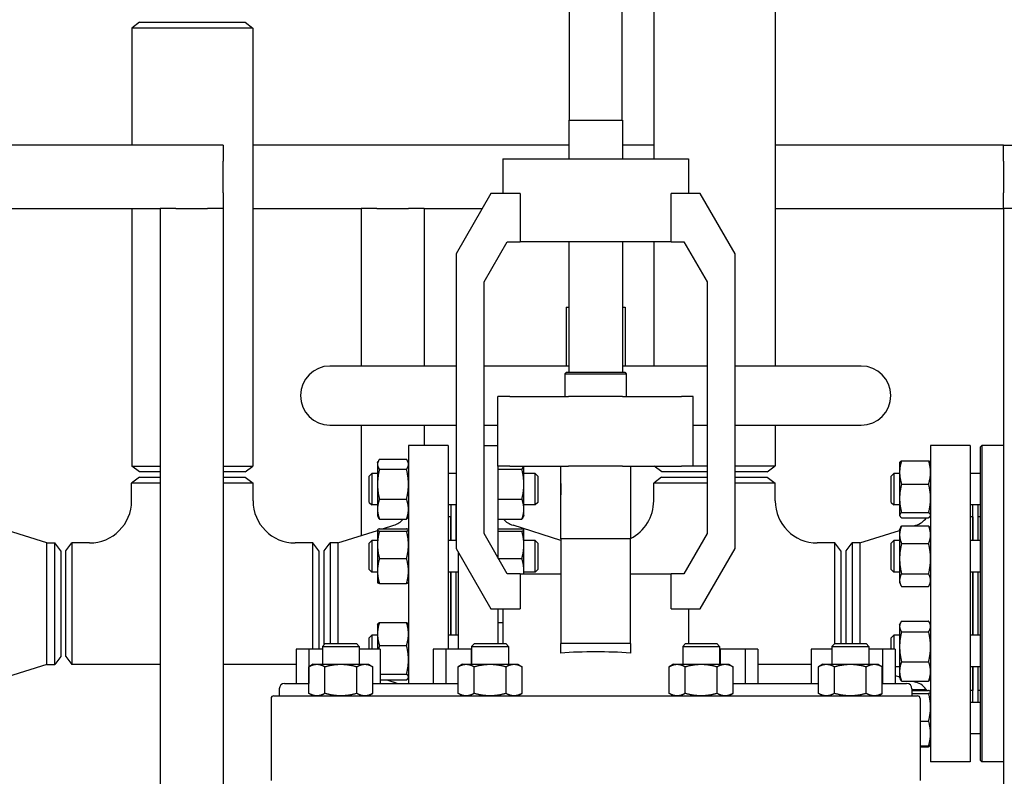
# Model space of a CAD drawing. Header units: inches. Extents: x 24 to 1128, y -58 to 748.
# Tile 480 of 656: x 597 to 620, y 356 to 374. Entities that reach past the tile are written whole.
import ezdxf

# ---------------------------------------------------------------- set-up
doc = ezdxf.new("R2010")
doc.units = ezdxf.units.IN
doc.header["$LTSCALE"] = 32
doc.header["$MEASUREMENT"] = 0
doc.layers.add('Visible (ANSI)', color=7, linetype='Continuous', lineweight=30)

msp = doc.modelspace()

# ---------------------------------------------------------------- linework, layer by layer
at = {"layer": 'Visible (ANSI)'}
for p, q in [((610.15563, 378.33987), (610.15563, 371.95687)), ((611.40563, 378.33987), (611.40563, 371.95687)), ((612.16063, 378.3298), (612.16063, 371.04017)), ((615.03563, 378.3298), (615.03563, 366.12117)), ((599.96363, 374.27617), (599.78063, 374.13575)), ((599.96363, 374.27617), (602.47263, 374.27617)), ((602.47263, 374.27617), (602.65563, 374.13575)), ((602.65563, 374.13575), (599.78063, 374.13575)), ((599.78063, 374.13575), (599.78063, 371.35867)), ((602.65563, 374.13575), (602.65563, 363.74909)), ((610.14463, 371.95687), (611.41663, 371.95687)), ((610.14463, 371.95687), (610.14463, 371.04017)), ((611.41663, 371.95687), (611.41663, 371.04017)), ((601.95163, 371.35867), (571.71813, 371.35867)), ((601.95163, 371.35867), (601.95163, 370.98367)), ((610.14463, 371.35867), (602.65563, 371.35867)), ((612.16063, 371.35867), (611.41663, 371.35867)), ((620.45163, 371.35867), (615.03563, 371.35867)), ((620.45163, 371.35867), (725.65563, 371.35867)), ((620.45163, 370.98367), (620.45163, 371.35867)), ((608.58178, 371.04017), (612.97949, 371.04017)), ((608.58178, 371.04017), (608.58178, 370.21317)), ((612.97949, 371.04017), (612.97949, 370.21317)), ((601.95163, 370.23367), (601.95163, 370.98367)), ((620.45163, 370.98367), (620.45163, 370.23367)), ((601.95163, 370.23367), (601.95163, 369.85867)), ((608.29963, 370.21317), (607.47263, 368.78076)), ((608.98816, 370.21317), (608.29963, 370.21317)), ((608.98816, 370.21317), (608.98816, 369.07037)), ((613.26163, 370.21317), (612.57311, 370.21317)), ((612.57311, 369.07037), (612.57311, 370.21317)), ((614.08863, 368.78076), (613.26163, 370.21317)), ((620.45163, 369.85867), (620.45163, 370.23367)), ((573.21813, 369.85867), (600.45163, 369.85867)), ((599.78063, 369.85867), (599.78063, 363.74909)), ((600.45163, 369.85867), (600.45163, 354.10867)), ((600.82663, 369.85867), (600.45163, 369.85867)), ((600.82663, 369.85867), (601.57663, 369.85867)), ((601.95163, 369.85867), (601.57663, 369.85867)), ((601.95163, 369.85867), (601.95163, 334.10867)), ((602.65563, 369.85867), (605.21813, 369.85867)), ((605.21813, 369.85867), (605.21813, 366.12117)), ((605.59313, 369.85867), (605.21813, 369.85867)), ((605.59313, 369.85867), (606.34313, 369.85867)), ((606.71813, 369.85867), (606.34313, 369.85867)), ((606.71813, 369.85867), (606.71813, 366.12117)), ((606.71813, 369.85867), (608.09496, 369.85867)), ((615.03563, 369.85867), (620.45163, 369.85867)), ((620.45163, 369.85867), (620.45163, 334.10867)), ((620.82663, 369.85867), (620.45163, 369.85867)), ((608.13423, 368.11543), (608.68557, 369.07037)), ((608.68557, 369.07037), (608.98816, 369.07037)), ((612.57311, 369.07037), (608.98816, 369.07037)), ((610.14463, 369.07037), (610.14463, 365.97287)), ((611.41663, 369.07037), (611.41663, 365.97287)), ((612.16063, 369.07037), (612.16063, 366.12117)), ((612.57311, 369.07037), (612.8757, 369.07037)), ((612.8757, 369.07037), (613.42703, 368.11543)), ((607.47263, 368.78076), (607.47263, 361.79658)), ((614.08863, 361.79658), (614.08863, 368.78076)), ((608.13423, 362.14611), (608.13423, 368.11543)), ((613.42703, 368.11543), (613.42703, 362.14611)), ((610.08063, 367.52117), (610.14463, 367.52117)), ((610.08063, 367.52117), (610.08063, 366.12117)), ((611.41663, 367.52117), (611.48063, 367.52117)), ((611.48063, 367.52117), (611.48063, 366.12117)), ((607.47263, 366.12117), (604.48063, 366.12117)), ((610.14463, 366.12117), (608.13423, 366.12117)), ((613.42703, 366.12117), (611.41663, 366.12117)), ((617.08063, 366.12117), (614.08863, 366.12117)), ((610.09113, 365.97287), (610.05213, 365.93387)), ((610.05213, 365.93387), (611.50913, 365.93387)), ((610.05213, 365.93387), (610.05213, 365.40117)), ((610.09113, 365.97287), (611.47013, 365.97287)), ((611.47013, 365.97287), (611.50913, 365.93387)), ((611.50913, 365.93387), (611.50913, 365.40117)), ((608.74787, 365.40117), (608.46503, 365.40117)), ((608.46503, 363.74717), (608.46503, 365.40117)), ((608.74787, 365.40117), (610.14053, 365.40117)), ((611.42074, 365.40117), (610.14053, 365.40117)), ((611.42074, 365.40117), (612.8134, 365.40117)), ((613.09623, 365.40117), (612.8134, 365.40117)), ((613.09623, 363.74717), (613.09623, 365.40117)), ((604.48063, 364.72117), (607.47263, 364.72117)), ((605.21813, 364.72117), (605.21813, 362.09734)), ((606.71813, 364.72117), (606.71813, 364.23367)), ((608.13423, 364.72117), (608.46503, 364.72117)), ((613.09623, 364.72117), (613.42703, 364.72117)), ((614.08863, 364.72117), (617.08063, 364.72117)), ((615.03563, 364.72117), (615.03563, 363.75254)), ((606.34313, 364.23367), (606.34313, 358.59117)), ((607.28313, 364.23367), (606.34313, 364.23367)), ((607.28313, 364.23367), (607.28313, 359.40117)), ((608.13423, 364.23367), (608.46503, 364.23367)), ((618.72313, 364.23367), (618.72313, 356.73367)), ((619.66313, 364.23367), (618.72313, 364.23367)), ((619.66313, 364.23367), (619.66313, 356.73367)), ((619.91063, 364.20242), (619.94188, 364.23367)), ((619.94188, 364.23367), (619.94188, 356.73367)), ((620.45163, 364.23367), (619.94188, 364.23367)), ((619.91063, 356.76492), (619.91063, 364.20242)), ((605.60913, 363.82488), (605.62631, 363.8617)), ((605.60913, 363.82488), (605.60913, 363.7901)), ((605.60913, 363.7901), (605.60913, 363.31694)), ((605.65422, 363.90879), (606.29805, 363.90879)), ((606.34313, 363.82488), (606.32596, 363.8617)), ((617.98913, 363.82488), (617.99328, 363.83378)), ((617.98913, 363.82488), (617.98913, 363.59837)), ((618.03422, 363.87636), (618.67805, 363.87636)), ((618.72313, 363.82488), (618.71898, 363.83378)), ((599.78063, 363.74909), (600.45163, 363.74909)), ((599.96363, 363.60867), (599.78063, 363.74909)), ((600.45163, 363.60867), (599.96363, 363.60867)), ((601.95163, 363.74909), (602.65563, 363.74909)), ((602.47263, 363.60867), (601.95163, 363.60867)), ((602.47263, 363.60867), (602.65563, 363.74909)), ((605.40813, 363.51238), (605.47063, 363.57488)), ((605.47063, 363.57488), (605.47063, 362.82488)), ((605.60913, 363.57488), (605.47063, 363.57488)), ((605.65422, 363.6714), (606.29805, 363.6714)), ((607.47263, 363.57488), (607.28313, 363.57488)), ((608.74787, 363.74717), (608.46503, 363.74717)), ((608.47313, 361.55911), (608.47313, 363.74717)), ((608.47313, 363.6714), (609.03405, 363.6714)), ((608.74787, 363.74717), (610.14053, 363.74717)), ((609.07913, 363.31694), (609.07913, 363.74717)), ((609.34563, 363.57488), (609.07913, 363.57488)), ((609.34563, 362.82488), (609.34563, 363.57488)), ((609.40813, 363.51238), (609.34563, 363.57488)), ((609.95383, 362.84501), (609.95383, 363.74717)), ((611.42074, 363.74717), (610.14053, 363.74717)), ((611.42074, 363.74717), (612.8134, 363.74717)), ((611.60743, 363.74717), (611.60743, 362.84501)), ((612.34813, 363.60867), (612.16764, 363.74717)), ((613.42703, 363.60867), (612.34813, 363.60867)), ((613.09623, 363.74717), (612.8134, 363.74717)), ((613.09623, 363.75254), (613.42703, 363.75254)), ((614.08863, 363.75254), (615.03563, 363.75254)), ((614.84813, 363.60867), (614.08863, 363.60867)), ((614.84813, 363.60867), (615.03563, 363.75254)), ((617.78813, 363.51238), (617.85063, 363.57488)), ((617.85063, 363.57488), (617.85063, 362.82488)), ((617.98913, 363.57488), (617.85063, 363.57488)), ((617.98913, 363.59837), (617.98913, 362.98215)), ((619.91063, 363.57488), (619.66313, 363.57488)), ((599.96563, 363.48367), (599.77813, 363.3398)), ((600.45163, 363.3398), (599.77813, 363.3398)), ((599.77813, 362.92367), (599.77813, 363.3398)), ((599.96563, 363.48367), (600.45163, 363.48367)), ((601.95163, 363.48367), (602.47063, 363.48367)), ((602.65813, 363.3398), (601.95163, 363.3398)), ((602.47063, 363.48367), (602.65813, 363.3398)), ((602.65813, 362.92367), (602.65813, 363.3398)), ((605.40813, 362.88738), (605.40813, 363.51238)), ((605.60913, 363.31694), (605.60913, 362.72672)), ((609.07913, 362.72672), (609.07913, 363.31694)), ((609.40813, 363.51238), (609.40813, 362.88738)), ((609.95363, 363.33487), (609.95383, 363.33487)), ((609.95363, 363.33487), (609.95363, 363.06605)), ((611.60743, 363.33487), (611.60763, 363.33487)), ((611.60763, 363.33487), (611.60763, 363.06605)), ((612.34563, 363.48367), (612.15813, 363.3398)), ((613.42703, 363.3398), (612.15813, 363.3398)), ((612.15813, 362.92367), (612.15813, 363.3398)), ((612.34563, 363.48367), (613.42703, 363.48367)), ((614.08863, 363.48367), (614.85063, 363.48367)), ((615.03813, 363.3398), (614.08863, 363.3398)), ((614.85063, 363.48367), (615.03813, 363.3398)), ((615.03813, 362.92367), (615.03813, 363.3398)), ((617.78813, 362.88738), (617.78813, 363.51238)), ((618.03422, 363.32039), (618.67805, 363.32039)), ((609.95363, 363.06605), (609.95383, 363.06605)), ((611.60743, 363.06605), (611.60763, 363.06605)), ((605.40813, 362.88738), (605.47063, 362.82488)), ((605.60913, 362.82488), (605.47063, 362.82488)), ((605.65422, 362.96249), (606.29805, 362.96249)), ((607.47263, 362.82488), (607.28313, 362.82488)), ((607.34813, 362.82488), (607.34813, 361.98376)), ((607.46813, 362.82488), (607.46813, 361.98376)), ((608.47313, 362.96249), (609.03405, 362.96249)), ((609.34563, 362.82488), (609.07913, 362.82488)), ((609.40813, 362.88738), (609.34563, 362.82488)), ((609.95383, 362.01817), (609.95383, 362.84501)), ((611.60743, 362.84501), (611.60743, 362.01817)), ((617.78813, 362.88738), (617.85063, 362.82488)), ((617.98913, 362.82488), (617.85063, 362.82488)), ((617.98913, 362.98215), (617.98913, 362.58365)), ((619.91063, 362.82488), (619.66313, 362.82488)), ((619.72813, 361.98376), (619.72813, 362.82488)), ((619.84813, 361.98376), (619.84813, 362.82488)), ((605.60913, 362.72672), (605.60913, 362.57488)), ((609.07913, 362.57488), (609.07913, 362.72672)), ((618.03422, 362.64391), (618.67805, 362.64391)), ((605.60913, 362.57488), (605.62631, 362.53805)), ((605.65422, 362.49096), (606.29805, 362.49096)), ((606.34313, 362.57488), (606.32596, 362.53805)), ((607.34313, 362.54367), (607.28313, 362.54367)), ((607.34313, 362.54367), (607.34313, 361.98376)), ((607.34813, 362.42367), (607.34313, 362.42367)), ((607.47263, 362.42367), (607.46813, 362.42367)), ((608.47313, 362.49096), (609.03405, 362.49096)), ((609.07913, 362.57488), (609.06196, 362.53805)), ((617.98913, 362.58365), (617.98913, 362.57488)), ((617.98913, 362.57488), (617.99328, 362.56598)), ((618.03422, 362.5234), (618.67805, 362.5234)), ((618.72313, 362.57488), (618.71898, 362.56598)), ((619.72313, 362.54367), (619.66313, 362.54367)), ((619.72313, 362.54367), (619.72313, 361.98376)), ((619.72313, 362.42367), (619.72813, 362.42367)), ((619.91063, 362.54367), (619.84813, 362.54367)), ((597.77147, 361.92367), (596.83213, 362.22119)), ((604.6698, 361.92367), (605.60913, 362.22119)), ((605.60913, 362.23376), (605.60992, 362.23545)), ((605.60913, 362.23376), (605.60913, 362.23208)), ((605.60913, 362.23208), (605.60913, 361.88074)), ((605.65422, 362.25853), (606.29805, 362.25853)), ((605.65422, 362.20562), (606.29805, 362.20562)), ((605.72704, 362.25853), (605.99411, 362.34312)), ((606.34313, 362.23376), (606.34235, 362.23545)), ((608.68557, 361.19117), (608.13423, 362.14611)), ((608.47313, 362.25853), (609.03405, 362.25853)), ((608.47313, 362.20562), (609.03405, 362.20562)), ((609.95383, 361.98468), (608.82216, 362.34312)), ((609.07913, 362.23376), (609.07835, 362.23545)), ((609.07913, 362.23208), (609.07913, 362.23376)), ((609.07913, 361.88074), (609.07913, 362.23208)), ((613.42703, 362.14611), (612.8757, 361.19117)), ((617.0498, 361.92367), (617.98913, 362.22119)), ((617.98913, 362.23376), (618.01826, 362.29622)), ((617.98913, 362.23376), (617.98913, 362.11829)), ((618.03422, 362.32726), (618.67805, 362.32726)), ((618.32402, 362.32726), (618.37411, 362.34312)), ((618.72313, 362.23376), (618.69401, 362.29622)), ((597.77147, 359.04367), (597.77147, 361.92367)), ((597.77147, 361.92367), (597.95426, 361.92367)), ((597.95426, 359.04367), (597.95426, 361.92367)), ((598.09813, 361.73617), (597.95426, 361.92367)), ((598.21813, 361.73617), (598.36201, 361.92367)), ((598.36201, 361.92367), (598.36201, 359.04367)), ((598.77813, 361.92367), (598.36201, 361.92367)), ((604.07426, 361.92367), (603.65813, 361.92367)), ((604.07426, 359.40117), (604.07426, 361.92367)), ((604.21813, 361.73617), (604.07426, 361.92367)), ((604.34313, 361.73617), (604.48701, 361.92367)), ((604.6698, 361.92367), (604.48701, 361.92367)), ((604.48701, 361.92367), (604.48701, 359.53717)), ((604.6698, 361.92367), (604.6698, 359.53717)), ((605.40813, 361.92126), (605.47063, 361.98376)), ((605.40813, 361.29626), (605.40813, 361.92126)), ((605.47063, 361.98376), (605.47063, 361.23376)), ((605.60913, 361.98376), (605.47063, 361.98376)), ((607.47263, 361.98376), (607.28313, 361.98376)), ((609.34563, 361.98376), (609.07913, 361.98376)), ((609.34563, 361.23376), (609.34563, 361.98376)), ((609.40813, 361.92126), (609.34563, 361.98376)), ((609.40813, 361.92126), (609.40813, 361.29626)), ((609.95383, 362.01817), (609.95383, 359.53717)), ((611.60743, 362.01817), (609.95383, 362.01817)), ((611.60743, 359.53717), (611.60743, 362.01817)), ((616.45426, 361.92367), (616.03813, 361.92367)), ((616.45426, 359.53717), (616.45426, 361.92367)), ((616.59813, 361.73617), (616.45426, 361.92367)), ((616.72313, 361.73617), (616.86701, 361.92367)), ((617.0498, 361.92367), (616.86701, 361.92367)), ((616.86701, 361.92367), (616.86701, 359.53717)), ((617.0498, 361.92367), (617.0498, 359.53717)), ((617.78813, 361.92126), (617.85063, 361.98376)), ((617.78813, 361.29626), (617.78813, 361.92126)), ((617.85063, 361.98376), (617.85063, 361.23376)), ((617.98913, 361.98376), (617.85063, 361.98376)), ((617.98913, 362.11829), (617.98913, 361.55008)), ((618.03422, 361.90933), (618.67805, 361.90933)), ((619.91063, 361.98376), (619.66313, 361.98376)), ((598.09813, 361.73617), (598.09813, 359.23117)), ((598.21813, 359.23117), (598.21813, 361.73617)), ((604.21813, 361.73617), (604.21813, 359.40117)), ((604.34313, 359.51153), (604.34313, 361.73617)), ((605.60913, 361.88074), (605.60913, 361.25742)), ((607.47263, 361.79658), (608.29963, 360.36417)), ((607.53313, 359.40117), (607.53313, 361.69179)), ((609.07913, 361.25742), (609.07913, 361.88074)), ((613.26163, 360.36417), (614.08863, 361.79658)), ((616.59813, 361.73617), (616.59813, 359.53717)), ((616.72313, 359.53717), (616.72313, 361.73617)), ((605.65422, 361.55585), (606.29805, 361.55585)), ((608.47502, 361.55585), (609.03405, 361.55585)), ((617.98913, 361.55008), (617.98913, 361.04054)), ((605.40813, 361.29626), (605.47063, 361.23376)), ((605.60913, 361.23376), (605.47063, 361.23376)), ((605.60913, 361.25742), (605.60913, 360.98376)), ((607.53313, 361.23376), (607.28313, 361.23376)), ((607.34313, 361.23376), (607.34313, 359.73358)), ((607.34813, 361.23376), (607.34813, 359.73358)), ((607.46813, 361.23376), (607.46813, 359.73358)), ((607.47313, 359.73358), (607.47313, 361.23376)), ((608.98816, 361.19117), (608.68557, 361.19117)), ((608.98816, 361.19117), (609.95383, 361.19117)), ((608.98816, 361.19117), (608.98816, 360.36417)), ((609.07913, 361.19117), (609.07913, 361.25742)), ((609.34563, 361.23376), (609.07913, 361.23376)), ((609.40813, 361.29626), (609.34563, 361.23376)), ((611.60743, 361.19117), (612.57311, 361.19117)), ((612.8757, 361.19117), (612.57311, 361.19117)), ((612.57311, 360.36417), (612.57311, 361.19117)), ((617.78813, 361.29626), (617.85063, 361.23376)), ((617.98913, 361.23376), (617.85063, 361.23376)), ((618.03422, 361.19083), (618.67805, 361.19083)), ((619.91063, 361.23376), (619.66313, 361.23376)), ((619.72313, 361.23376), (619.72313, 359.73358)), ((619.72813, 359.73358), (619.72813, 361.23376)), ((619.84813, 359.73358), (619.84813, 361.23376)), ((605.60913, 360.98376), (605.60992, 360.98207)), ((605.65422, 360.95899), (606.29805, 360.95899)), ((606.34313, 360.98376), (606.34235, 360.98207)), ((617.98913, 361.04054), (617.98913, 360.98376)), ((617.98913, 360.98376), (618.01826, 360.9213)), ((618.72313, 360.98376), (618.69401, 360.9213)), ((618.03422, 360.89026), (618.67805, 360.89026)), ((608.29963, 360.36417), (608.98816, 360.36417)), ((608.47313, 359.53717), (608.47313, 360.36417)), ((608.58178, 360.36417), (608.58178, 359.53717)), ((612.57311, 360.36417), (613.26163, 360.36417)), ((612.97949, 360.36417), (612.97949, 359.53717)), ((605.65422, 360.04011), (606.29805, 360.04011)), ((608.47313, 360.04011), (608.58178, 360.04011)), ((617.98913, 359.98358), (618.00861, 360.02535)), ((618.03422, 360.07014), (618.67805, 360.07014)), ((618.72313, 359.98358), (618.70366, 360.02535)), ((605.60913, 359.98358), (605.61438, 359.99484)), ((605.60913, 359.98358), (605.60913, 359.76693)), ((606.34313, 359.98358), (606.33788, 359.99484)), ((617.98913, 359.98358), (617.98913, 359.94443)), ((617.98913, 359.94443), (617.98913, 359.46294)), ((618.03422, 359.81872), (618.67805, 359.81872)), ((605.40813, 359.67108), (605.47063, 359.73358)), ((605.40813, 359.40117), (605.40813, 359.67108)), ((605.47063, 359.73358), (605.47063, 359.40117)), ((605.60913, 359.73358), (605.47063, 359.73358)), ((605.60913, 359.76693), (605.60913, 359.40117)), ((607.53313, 359.73358), (607.28313, 359.73358)), ((617.78813, 359.67108), (617.85063, 359.73358)), ((617.78813, 359.40117), (617.78813, 359.67108)), ((617.85063, 359.73358), (617.85063, 359.40117)), ((617.98913, 359.73358), (617.85063, 359.73358)), ((619.91063, 359.73358), (619.66313, 359.73358)), ((603.68063, 359.40117), (603.68063, 358.59117)), ((603.98063, 359.40117), (603.68063, 359.40117)), ((603.98063, 359.40117), (603.98063, 358.59117)), ((604.30262, 359.40117), (603.98063, 359.40117)), ((604.36877, 359.53717), (604.30262, 359.47102)), ((604.30262, 359.47102), (605.17762, 359.47102)), ((604.30262, 359.47102), (604.30262, 359.04667)), ((604.36877, 359.53717), (605.11147, 359.53717)), ((605.11147, 359.53717), (605.17762, 359.47102)), ((605.17762, 359.47102), (605.17762, 359.04667)), ((605.67108, 359.40117), (605.17762, 359.40117)), ((605.65422, 359.49376), (606.29805, 359.49376)), ((605.67108, 359.40117), (605.67108, 358.59117)), ((606.93063, 359.40117), (606.93063, 358.59117)), ((607.23063, 359.40117), (606.93063, 359.40117)), ((607.23063, 359.40117), (607.23063, 358.59117)), ((607.83063, 359.40117), (607.23063, 359.40117)), ((607.83063, 359.40117), (607.83063, 359.04667)), ((607.84107, 359.40117), (607.83063, 359.40117)), ((607.90722, 359.53717), (607.84107, 359.47102)), ((607.84107, 359.47102), (608.71607, 359.47102)), ((607.84107, 359.47102), (607.84107, 359.04667)), ((607.90722, 359.53717), (608.64992, 359.53717)), ((608.64992, 359.53717), (608.71607, 359.47102)), ((608.71607, 359.47102), (608.71607, 359.04667)), ((609.95383, 359.31235), (609.95383, 359.53717)), ((611.60743, 359.53717), (609.95383, 359.53717)), ((611.60743, 359.53717), (611.60743, 359.31235)), ((612.91134, 359.53717), (612.84519, 359.47102)), ((612.84519, 359.47102), (613.72019, 359.47102)), ((612.84519, 359.47102), (612.84519, 359.04667)), ((612.91134, 359.53717), (613.65404, 359.53717)), ((613.65404, 359.53717), (613.72019, 359.47102)), ((613.72019, 359.47102), (613.72019, 359.04667)), ((613.73063, 359.40117), (613.72019, 359.40117)), ((613.73063, 359.40117), (613.73063, 359.04667)), ((614.33063, 359.40117), (613.73063, 359.40117)), ((614.33063, 359.40117), (614.33063, 358.59117)), ((614.63063, 359.40117), (614.33063, 359.40117)), ((614.63063, 359.40117), (614.63063, 358.59117)), ((615.89018, 359.40117), (615.89018, 358.59117)), ((616.38364, 359.40117), (615.89018, 359.40117)), ((616.44979, 359.53717), (616.38364, 359.47102)), ((616.38364, 359.47102), (617.25864, 359.47102)), ((616.38364, 359.47102), (616.38364, 359.04667)), ((616.44979, 359.53717), (617.19249, 359.53717)), ((617.19249, 359.53717), (617.25864, 359.47102)), ((617.25864, 359.47102), (617.25864, 359.04667)), ((617.58063, 359.40117), (617.25864, 359.40117)), ((617.58063, 359.40117), (617.58063, 358.59117)), ((617.88063, 359.40117), (617.58063, 359.40117)), ((617.88063, 359.40117), (617.88063, 358.59117)), ((617.98913, 359.46294), (617.98913, 358.8771)), ((598.09813, 359.23117), (597.95426, 359.04367)), ((598.21813, 359.23117), (598.36201, 359.04367)), ((618.03422, 359.10717), (618.67805, 359.10717)), ((597.77147, 359.04367), (596.83213, 358.74615)), ((597.77147, 359.04367), (597.95426, 359.04367)), ((600.45163, 359.04367), (598.36201, 359.04367)), ((603.68063, 359.04367), (601.95163, 359.04367)), ((604.08412, 359.04667), (603.98264, 358.98808)), ((603.98264, 358.35526), (603.98264, 358.98808)), ((604.08412, 359.04667), (604.17201, 359.04667)), ((604.17201, 359.04667), (604.74012, 359.04667)), ((604.36138, 358.35526), (604.36138, 358.98808)), ((604.74012, 359.04667), (605.30824, 359.04667)), ((605.11887, 358.35526), (605.11887, 358.98808)), ((605.30824, 359.04667), (605.39612, 359.04667)), ((605.39612, 359.04667), (605.49761, 358.98808)), ((605.49761, 358.35526), (605.49761, 358.98808)), ((607.62257, 359.04667), (607.52109, 358.98808)), ((607.52109, 358.35526), (607.52109, 358.98808)), ((607.62257, 359.04667), (607.71046, 359.04667)), ((607.71046, 359.04667), (608.27857, 359.04667)), ((607.89983, 358.35526), (607.89983, 358.98808)), ((608.27857, 359.04667), (608.84668, 359.04667)), ((608.65731, 358.35526), (608.65731, 358.98808)), ((608.84668, 359.04667), (608.93457, 359.04667)), ((608.93457, 359.04667), (609.03606, 358.98808)), ((609.03606, 358.35526), (609.03606, 358.98808)), ((612.62669, 359.04667), (612.52521, 358.98808)), ((612.52521, 358.35526), (612.52521, 358.98808)), ((612.62669, 359.04667), (612.71458, 359.04667)), ((612.71458, 359.04667), (613.28269, 359.04667)), ((612.90395, 358.35526), (612.90395, 358.98808)), ((613.28269, 359.04667), (613.85081, 359.04667)), ((613.66144, 358.35526), (613.66144, 358.98808)), ((613.85081, 359.04667), (613.93869, 359.04667)), ((613.93869, 359.04667), (614.04018, 358.98808)), ((614.04018, 358.35526), (614.04018, 358.98808)), ((615.89018, 359.04367), (614.63063, 359.04367)), ((616.16514, 359.04667), (616.06366, 358.98808)), ((616.06366, 358.35526), (616.06366, 358.98808)), ((616.16514, 359.04667), (616.25303, 359.04667)), ((616.25303, 359.04667), (616.82114, 359.04667)), ((616.4424, 358.35526), (616.4424, 358.98808)), ((616.82114, 359.04667), (617.38925, 359.04667)), ((617.19988, 358.35526), (617.19988, 358.98808)), ((617.38925, 359.04667), (617.47714, 359.04667)), ((617.47714, 359.04667), (617.57863, 358.98808)), ((617.57863, 358.35526), (617.57863, 358.98808)), ((617.98913, 358.98358), (617.88063, 358.98358)), ((617.98913, 358.8771), (617.98913, 358.73358)), ((619.91063, 358.98358), (619.66313, 358.98358)), ((619.72313, 358.98358), (619.72313, 358.42367)), ((619.72813, 358.14246), (619.72813, 358.98358)), ((619.84813, 358.14246), (619.84813, 358.98358)), ((605.67108, 358.81223), (606.29805, 358.81223)), ((605.67108, 358.67705), (606.29805, 358.67705)), ((605.82729, 358.67705), (605.99411, 358.62422)), ((606.34313, 358.73358), (606.33788, 358.72232)), ((617.88063, 358.78052), (617.98913, 358.74615)), ((617.98913, 358.73358), (618.00861, 358.69181)), ((618.03422, 358.64703), (618.67805, 358.64703)), ((618.3021, 358.64703), (618.37411, 358.62422)), ((618.72313, 358.73358), (618.70366, 358.69181)), ((603.28063, 358.46617), (603.28063, 358.29667)), ((603.40563, 358.59117), (603.98264, 358.59117)), ((605.49761, 358.59117), (607.52109, 358.59117)), ((614.04018, 358.59117), (616.06366, 358.59117)), ((617.57863, 358.59117), (618.15563, 358.59117)), ((618.28063, 358.46617), (618.28063, 358.29667)), ((618.28063, 358.44394), (618.62582, 358.44394)), ((618.28063, 358.42358), (618.67805, 358.42358)), ((618.72313, 358.39246), (618.72184, 358.39524)), ((619.72313, 358.42367), (619.66313, 358.42367)), ((619.72313, 358.54367), (619.72813, 358.54367)), ((619.91063, 358.42367), (619.84813, 358.42367)), ((603.08463, 358.23367), (603.08463, 356.29217)), ((603.14763, 358.29667), (618.41363, 358.29667)), ((604.08412, 358.29667), (603.98264, 358.35526)), ((605.39612, 358.29667), (605.49761, 358.35526)), ((607.62257, 358.29667), (607.52109, 358.35526)), ((608.93457, 358.29667), (609.03606, 358.35526)), ((612.62669, 358.29667), (612.52521, 358.35526)), ((613.93869, 358.29667), (614.04018, 358.35526)), ((616.16514, 358.29667), (616.06366, 358.35526)), ((617.47714, 358.29667), (617.57863, 358.35526)), ((618.28063, 358.35582), (618.67805, 358.35582)), ((618.47663, 358.23367), (618.47663, 356.29217)), ((619.91063, 358.14246), (619.66313, 358.14246)), ((618.47663, 357.6997), (618.67805, 357.6997)), ((619.91063, 357.39246), (619.66313, 357.39246)), ((618.47663, 357.11134), (618.67805, 357.11134)), ((618.47663, 357.09098), (618.67805, 357.09098)), ((618.72184, 357.13969), (618.71898, 357.13356)), ((618.72313, 357.14246), (618.72184, 357.13969)), ((619.91063, 356.76492), (619.94188, 356.73367)), ((619.66313, 356.73367), (618.72313, 356.73367)), ((620.45163, 356.73367), (619.94188, 356.73367))]:
    msp.add_line(p, q, dxfattribs=at)
for centre, radius, start, end in [((604.48063, 365.42117), 0.7, 90, 270), ((617.08063, 365.42117), 0.7, 270, 90), ((610.78063, 365.06687), 2.165, 247.543237, 247.548964), ((610.78063, 365.06687), 2.165, 292.451036, 292.456763), ((598.77813, 362.92367), 1, 270, 0), ((603.65813, 362.92367), 1, 180, 270), ((611.15813, 362.92367), 1, 296.698782, 0), ((616.03813, 362.92367), 1, 180, 270), ((605.84313, 362.81978), 0.5, 287.574716, 318.879398), ((608.97313, 362.81978), 0.5, 221.120602, 252.425284), ((618.22313, 362.81978), 0.5, 287.574716, 323.645749), ((605.84313, 358.14756), 0.5, 62.52699, 72.425284), ((618.22313, 358.14756), 0.5, 33.50812, 72.425284), ((603.40563, 358.46617), 0.125, 90, 180), ((618.15563, 358.46617), 0.125, 0, 90), ((603.14763, 358.23367), 0.063, 90, 180), ((618.41363, 358.23367), 0.063, 0, 90)]:
    msp.add_arc(centre, radius, start, end, dxfattribs=at)
msp.add_ellipse((610.78063, 358.95309), major_axis=(-2.19886, 0), ratio=0.17632698, start_param=4.32689867, end_param=5.09787929, dxfattribs=at)
for points, weights in [([(605.65422, 363.90879), (605.60913, 363.84518), (605.60913, 363.7901)], [1, 1.0379548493, 1]), ([(605.60913, 363.7901), (605.60913, 363.73501), (605.65422, 363.6714)], [1, 1.0379548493, 1]), ([(606.34313, 363.7901), (606.34313, 363.84518), (606.29805, 363.90879)], [1, 1.0379548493, 1]), ([(606.29805, 363.6714), (606.34313, 363.73501), (606.34313, 363.7901)], [1, 1.0379548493, 1]), ([(618.03422, 363.87636), (617.98913, 363.72738), (617.98913, 363.59837)], [1, 1.0379548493, 1]), ([(617.99328, 363.83378), (618.00257, 363.85369), (618.03422, 363.87636)], [1.01611555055, 1.02634702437, 1]), ([(618.67805, 363.87636), (618.7097, 363.85369), (618.71898, 363.83378)], [1, 1.02634702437, 1.01611555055]), ([(618.72313, 363.59837), (618.72313, 363.72738), (618.67805, 363.87636)], [1, 1.0379548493, 1]), ([(605.65422, 363.6714), (605.60913, 363.48145), (605.60913, 363.31694)], [1, 1.0379548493, 1]), ([(606.34313, 363.31694), (606.34313, 363.48145), (606.29805, 363.6714)], [1, 1.0379548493, 1]), ([(609.03405, 363.6714), (609.06254, 363.7116), (609.07285, 363.74717)], [1, 1.02365801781, 1.01782300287]), ([(609.07913, 363.31694), (609.07913, 363.48145), (609.03405, 363.6714)], [1, 1.0379548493, 1]), ([(617.98913, 363.59837), (617.98913, 363.46936), (618.03422, 363.32039)], [1, 1.0379548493, 1]), ([(618.67805, 363.32039), (618.72313, 363.46936), (618.72313, 363.59837)], [1, 1.0379548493, 1]), ([(605.60913, 363.31694), (605.60913, 363.15244), (605.65422, 362.96249)], [1, 1.0379548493, 1]), ([(606.29805, 362.96249), (606.34313, 363.15244), (606.34313, 363.31694)], [1, 1.0379548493, 1]), ([(609.03405, 362.96249), (609.07913, 363.15244), (609.07913, 363.31694)], [1, 1.0379548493, 1]), ([(618.03422, 363.32039), (617.98913, 363.13912), (617.98913, 362.98215)], [1, 1.0379548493, 1]), ([(618.72313, 362.98215), (618.72313, 363.13912), (618.67805, 363.32039)], [1, 1.0379548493, 1]), ([(605.65422, 362.96249), (605.60913, 362.83614), (605.60913, 362.72672)], [1, 1.0379548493, 1]), ([(606.34313, 362.72672), (606.34313, 362.83614), (606.29805, 362.96249)], [1, 1.0379548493, 1]), ([(609.07913, 362.72672), (609.07913, 362.83614), (609.03405, 362.96249)], [1, 1.0379548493, 1]), ([(617.98913, 362.98215), (617.98913, 362.82517), (618.03422, 362.64391)], [1, 1.0379548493, 1]), ([(618.67805, 362.64391), (618.72313, 362.82517), (618.72313, 362.98215)], [1, 1.0379548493, 1]), ([(605.60913, 362.72672), (605.60913, 362.61731), (605.65422, 362.49096)], [1, 1.0379548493, 1]), ([(606.29805, 362.49096), (606.34313, 362.61731), (606.34313, 362.72672)], [1, 1.0379548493, 1]), ([(609.03405, 362.49096), (609.07913, 362.61731), (609.07913, 362.72672)], [1, 1.0379548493, 1]), ([(618.03422, 362.64391), (617.98913, 362.61161), (617.98913, 362.58365)], [1, 1.0379548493, 1]), ([(618.72313, 362.58365), (618.72313, 362.61161), (618.67805, 362.64391)], [1, 1.0379548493, 1]), ([(605.65422, 362.49096), (605.63681, 362.51552), (605.62631, 362.53805)], [1, 1.01432189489, 1.01783533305]), ([(606.32596, 362.53805), (606.31546, 362.51552), (606.29805, 362.49096)], [1.01783533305, 1.01432189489, 1]), ([(609.06196, 362.53805), (609.05146, 362.51552), (609.03405, 362.49096)], [1.01783533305, 1.01432189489, 1]), ([(617.98913, 362.58365), (617.98913, 362.55569), (618.03422, 362.5234)], [1, 1.0379548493, 1]), ([(618.67805, 362.5234), (618.72313, 362.55569), (618.72313, 362.58365)], [1, 1.0379548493, 1]), ([(605.65422, 362.25853), (605.60913, 362.24435), (605.60913, 362.23208)], [1, 1.0379548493, 1]), ([(605.60913, 362.23208), (605.60913, 362.2198), (605.65422, 362.20562)], [1, 1.0379548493, 1]), ([(605.65422, 362.20562), (605.60913, 362.03152), (605.60913, 361.88074)], [1, 1.0379548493, 1]), ([(606.34313, 362.23208), (606.34313, 362.24435), (606.29805, 362.25853)], [1, 1.0379548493, 1]), ([(606.29805, 362.20562), (606.34313, 362.2198), (606.34313, 362.23208)], [1, 1.0379548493, 1]), ([(606.34313, 361.88074), (606.34313, 362.03152), (606.29805, 362.20562)], [1, 1.0379548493, 1]), ([(609.07913, 362.23208), (609.07913, 362.24435), (609.03405, 362.25853)], [1, 1.0379548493, 1]), ([(609.03405, 362.20562), (609.07913, 362.2198), (609.07913, 362.23208)], [1, 1.0379548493, 1]), ([(609.07913, 361.88074), (609.07913, 362.03152), (609.03405, 362.20562)], [1, 1.0379548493, 1]), ([(618.03422, 362.32726), (617.98913, 362.21527), (617.98913, 362.11829)], [1, 1.0379548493, 1]), ([(618.01826, 362.29622), (618.02532, 362.31136), (618.03422, 362.32726)], [1.01175569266, 1.00727059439, 1]), ([(618.72313, 362.11829), (618.72313, 362.21527), (618.67805, 362.32726)], [1, 1.0379548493, 1]), ([(618.67805, 362.32726), (618.68695, 362.31136), (618.69401, 362.29622)], [1, 1.00727059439, 1.01175569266]), ([(617.98913, 362.11829), (617.98913, 362.02131), (618.03422, 361.90933)], [1, 1.0379548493, 1]), ([(618.03422, 361.90933), (617.98913, 361.7168), (617.98913, 361.55008)], [1, 1.0379548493, 1]), ([(618.67805, 361.90933), (618.72313, 362.02131), (618.72313, 362.11829)], [1, 1.0379548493, 1]), ([(618.72313, 361.55008), (618.72313, 361.7168), (618.67805, 361.90933)], [1, 1.0379548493, 1]), ([(605.60913, 361.88074), (605.60913, 361.72996), (605.65422, 361.55585)], [1, 1.0379548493, 1]), ([(606.29805, 361.55585), (606.34313, 361.72996), (606.34313, 361.88074)], [1, 1.0379548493, 1]), ([(609.03405, 361.55585), (609.07913, 361.72996), (609.07913, 361.88074)], [1, 1.0379548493, 1]), ([(605.65422, 361.55585), (605.60913, 361.39592), (605.60913, 361.25742)], [1, 1.0379548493, 1]), ([(606.34313, 361.25742), (606.34313, 361.39592), (606.29805, 361.55585)], [1, 1.0379548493, 1]), ([(609.07913, 361.25742), (609.07913, 361.39592), (609.03405, 361.55585)], [1, 1.0379548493, 1]), ([(617.98913, 361.55008), (617.98913, 361.38335), (618.03422, 361.19083)], [1, 1.0379548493, 1]), ([(618.67805, 361.19083), (618.72313, 361.38335), (618.72313, 361.55008)], [1, 1.0379548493, 1]), ([(605.60913, 361.25742), (605.60913, 361.11892), (605.65422, 360.95899)], [1, 1.0379548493, 1]), ([(606.29805, 360.95899), (606.34313, 361.11892), (606.34313, 361.25742)], [1, 1.0379548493, 1]), ([(609.07675, 361.19117), (609.07913, 361.22443), (609.07913, 361.25742)], [1.01350464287, 1.00878628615, 1]), ([(618.03422, 361.19083), (617.98913, 361.11029), (617.98913, 361.04054)], [1, 1.0379548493, 1]), ([(618.72313, 361.04054), (618.72313, 361.11029), (618.67805, 361.19083)], [1, 1.0379548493, 1]), ([(605.65422, 360.95899), (605.61492, 360.97134), (605.60992, 360.98207)], [1, 1.03292044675, 1.00873325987]), ([(606.34235, 360.98207), (606.33734, 360.97134), (606.29805, 360.95899)], [1.00873325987, 1.03292044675, 1]), ([(617.98913, 361.04054), (617.98913, 360.9708), (618.03422, 360.89026)], [1, 1.0379548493, 1]), ([(618.67805, 360.89026), (618.72313, 360.9708), (618.72313, 361.04054)], [1, 1.0379548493, 1]), ([(605.65422, 360.04011), (605.60913, 359.89371), (605.60913, 359.76693)], [1, 1.0379548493, 1]), ([(605.61438, 359.99484), (605.62427, 360.01605), (605.65422, 360.04011)], [1.01713449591, 1.02489131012, 1]), ([(606.34313, 359.76693), (606.34313, 359.89371), (606.29805, 360.04011)], [1, 1.0379548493, 1]), ([(606.29805, 360.04011), (606.32799, 360.01605), (606.33788, 359.99484)], [1, 1.02489131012, 1.01713449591]), ([(618.03422, 360.07014), (617.98913, 360.00277), (617.98913, 359.94443)], [1, 1.0379548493, 1]), ([(618.72313, 359.94443), (618.72313, 360.00277), (618.67805, 360.07014)], [1, 1.0379548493, 1]), ([(617.98913, 359.94443), (617.98913, 359.88609), (618.03422, 359.81872)], [1, 1.0379548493, 1]), ([(618.03422, 359.81872), (617.98913, 359.62806), (617.98913, 359.46294)], [1, 1.0379548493, 1]), ([(618.67805, 359.81872), (618.72313, 359.88609), (618.72313, 359.94443)], [1, 1.0379548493, 1]), ([(618.72313, 359.46294), (618.72313, 359.62806), (618.67805, 359.81872)], [1, 1.0379548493, 1]), ([(605.60913, 359.76693), (605.60913, 359.64015), (605.65422, 359.49376)], [1, 1.0379548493, 1]), ([(606.29805, 359.49376), (606.34313, 359.64015), (606.34313, 359.76693)], [1, 1.0379548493, 1]), ([(605.65422, 359.49376), (605.64243, 359.44602), (605.63385, 359.40117)], [1, 1.0096516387, 1.01439459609]), ([(606.34313, 359.15299), (606.34313, 359.31114), (606.29805, 359.49376)], [1, 1.0379548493, 1]), ([(617.98913, 359.46294), (617.98913, 359.29783), (618.03422, 359.10717)], [1, 1.0379548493, 1]), ([(618.67805, 359.10717), (618.72313, 359.29783), (618.72313, 359.46294)], [1, 1.0379548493, 1]), ([(606.29805, 358.81223), (606.34313, 358.99485), (606.34313, 359.15299)], [1, 1.0379548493, 1]), ([(618.03422, 359.10717), (617.98913, 358.98387), (617.98913, 358.8771)], [1, 1.0379548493, 1]), ([(618.72313, 358.8771), (618.72313, 358.98387), (618.67805, 359.10717)], [1, 1.0379548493, 1]), ([(603.98264, 358.98808), (604.08412, 359.04667), (604.17201, 359.04667)], [1.01001874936, 1.04314139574, 1]), ([(604.17201, 359.04667), (604.2599, 359.04667), (604.36138, 358.98808)], [1, 1.04314139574, 1.01001874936]), ([(604.36138, 358.98808), (604.56435, 359.04667), (604.74012, 359.04667)], [1.01001874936, 1.04314139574, 1]), ([(604.74012, 359.04667), (604.9159, 359.04667), (605.11887, 358.98808)], [1, 1.04314139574, 1.01001874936]), ([(605.11887, 358.98808), (605.22035, 359.04667), (605.30824, 359.04667)], [1.01001874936, 1.04314139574, 1]), ([(605.30824, 359.04667), (605.39612, 359.04667), (605.49761, 358.98808)], [1, 1.04314139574, 1.01001874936]), ([(607.52109, 358.98808), (607.62257, 359.04667), (607.71046, 359.04667)], [1.01001874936, 1.04314139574, 1]), ([(607.71046, 359.04667), (607.79835, 359.04667), (607.89983, 358.98808)], [1, 1.04314139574, 1.01001874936]), ([(607.89983, 358.98808), (608.1028, 359.04667), (608.27857, 359.04667)], [1.01001874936, 1.04314139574, 1]), ([(608.27857, 359.04667), (608.45435, 359.04667), (608.65731, 358.98808)], [1, 1.04314139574, 1.01001874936]), ([(608.65731, 358.98808), (608.7588, 359.04667), (608.84668, 359.04667)], [1.01001874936, 1.04314139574, 1]), ([(608.84668, 359.04667), (608.93457, 359.04667), (609.03606, 358.98808)], [1, 1.04314139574, 1.01001874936]), ([(612.52521, 358.98808), (612.62669, 359.04667), (612.71458, 359.04667)], [1.01001874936, 1.04314139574, 1]), ([(612.71458, 359.04667), (612.80247, 359.04667), (612.90395, 358.98808)], [1, 1.04314139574, 1.01001874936]), ([(612.90395, 358.98808), (613.10692, 359.04667), (613.28269, 359.04667)], [1.01001874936, 1.04314139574, 1]), ([(613.28269, 359.04667), (613.45847, 359.04667), (613.66144, 358.98808)], [1, 1.04314139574, 1.01001874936]), ([(613.66144, 358.98808), (613.76292, 359.04667), (613.85081, 359.04667)], [1.01001874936, 1.04314139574, 1]), ([(613.85081, 359.04667), (613.93869, 359.04667), (614.04018, 358.98808)], [1, 1.04314139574, 1.01001874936]), ([(616.06366, 358.98808), (616.16514, 359.04667), (616.25303, 359.04667)], [1.01001874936, 1.04314139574, 1]), ([(616.25303, 359.04667), (616.34092, 359.04667), (616.4424, 358.98808)], [1, 1.04314139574, 1.01001874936]), ([(616.4424, 358.98808), (616.64537, 359.04667), (616.82114, 359.04667)], [1.01001874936, 1.04314139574, 1]), ([(616.82114, 359.04667), (616.99692, 359.04667), (617.19988, 358.98808)], [1, 1.04314139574, 1.01001874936]), ([(617.19988, 358.98808), (617.30137, 359.04667), (617.38925, 359.04667)], [1.01001874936, 1.04314139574, 1]), ([(617.38925, 359.04667), (617.47714, 359.04667), (617.57863, 358.98808)], [1, 1.04314139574, 1.01001874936]), ([(617.98913, 358.8771), (617.98913, 358.77032), (618.03422, 358.64703)], [1, 1.0379548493, 1]), ([(618.67805, 358.64703), (618.72313, 358.77032), (618.72313, 358.8771)], [1, 1.0379548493, 1]), ([(606.34313, 358.74464), (606.34313, 358.77601), (606.29805, 358.81223)], [1, 1.0379548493, 1]), ([(606.29805, 358.67705), (606.34313, 358.71327), (606.34313, 358.74464)], [1, 1.0379548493, 1]), ([(618.03422, 358.64703), (618.01864, 358.6703), (618.00861, 358.69181)], [1, 1.01279805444, 1.01696531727]), ([(618.70366, 358.69181), (618.69363, 358.6703), (618.67805, 358.64703)], [1.01696531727, 1.01279805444, 1]), ([(618.72313, 358.3897), (618.72313, 358.40543), (618.67805, 358.42358)], [1, 1.0379548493, 1]), ([(618.67805, 358.35582), (618.72313, 358.37398), (618.72313, 358.3897)], [1, 1.0379548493, 1]), ([(604.17201, 358.29667), (604.08412, 358.29667), (603.98264, 358.35526)], [1, 1.04314139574, 1.01001874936]), ([(604.36138, 358.35526), (604.2599, 358.29667), (604.17201, 358.29667)], [1.01001874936, 1.04314139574, 1]), ([(604.74012, 358.29667), (604.56435, 358.29667), (604.36138, 358.35526)], [1, 1.04314139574, 1.01001874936]), ([(605.11887, 358.35526), (604.9159, 358.29667), (604.74012, 358.29667)], [1.01001874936, 1.04314139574, 1]), ([(605.30824, 358.29667), (605.22035, 358.29667), (605.11887, 358.35526)], [1, 1.04314139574, 1.01001874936]), ([(605.49761, 358.35526), (605.39612, 358.29667), (605.30824, 358.29667)], [1.01001874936, 1.04314139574, 1]), ([(607.71046, 358.29667), (607.62257, 358.29667), (607.52109, 358.35526)], [1, 1.04314139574, 1.01001874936]), ([(607.89983, 358.35526), (607.79835, 358.29667), (607.71046, 358.29667)], [1.01001874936, 1.04314139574, 1]), ([(608.27857, 358.29667), (608.1028, 358.29667), (607.89983, 358.35526)], [1, 1.04314139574, 1.01001874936]), ([(608.65731, 358.35526), (608.45435, 358.29667), (608.27857, 358.29667)], [1.01001874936, 1.04314139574, 1]), ([(608.84668, 358.29667), (608.7588, 358.29667), (608.65731, 358.35526)], [1, 1.04314139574, 1.01001874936]), ([(609.03606, 358.35526), (608.93457, 358.29667), (608.84668, 358.29667)], [1.01001874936, 1.04314139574, 1]), ([(612.71458, 358.29667), (612.62669, 358.29667), (612.52521, 358.35526)], [1, 1.04314139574, 1.01001874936]), ([(612.90395, 358.35526), (612.80247, 358.29667), (612.71458, 358.29667)], [1.01001874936, 1.04314139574, 1]), ([(613.28269, 358.29667), (613.10692, 358.29667), (612.90395, 358.35526)], [1, 1.04314139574, 1.01001874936]), ([(613.66144, 358.35526), (613.45847, 358.29667), (613.28269, 358.29667)], [1.01001874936, 1.04314139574, 1]), ([(613.85081, 358.29667), (613.76292, 358.29667), (613.66144, 358.35526)], [1, 1.04314139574, 1.01001874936]), ([(614.04018, 358.35526), (613.93869, 358.29667), (613.85081, 358.29667)], [1.01001874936, 1.04314139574, 1]), ([(616.25303, 358.29667), (616.16514, 358.29667), (616.06366, 358.35526)], [1, 1.04314139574, 1.01001874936]), ([(616.4424, 358.35526), (616.34092, 358.29667), (616.25303, 358.29667)], [1.01001874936, 1.04314139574, 1]), ([(616.82114, 358.29667), (616.64537, 358.29667), (616.4424, 358.35526)], [1, 1.04314139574, 1.01001874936]), ([(617.19988, 358.35526), (616.99692, 358.29667), (616.82114, 358.29667)], [1.01001874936, 1.04314139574, 1]), ([(617.38925, 358.29667), (617.30137, 358.29667), (617.19988, 358.35526)], [1, 1.04314139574, 1.01001874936]), ([(617.57863, 358.35526), (617.47714, 358.29667), (617.38925, 358.29667)], [1.01001874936, 1.04314139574, 1]), ([(618.72313, 358.02776), (618.72313, 358.18002), (618.67805, 358.35582)], [1, 1.0379548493, 1]), ([(618.67805, 357.6997), (618.72313, 357.87551), (618.72313, 358.02776)], [1, 1.0379548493, 1]), ([(618.72313, 357.40552), (618.72313, 357.54205), (618.67805, 357.6997)], [1, 1.0379548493, 1]), ([(618.67805, 357.11134), (618.72313, 357.26899), (618.72313, 357.40552)], [1, 1.0379548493, 1]), ([(618.72184, 357.13969), (618.71569, 357.1265), (618.67805, 357.11134)], [1.01072411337, 1.0314924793, 1]), ([(618.67805, 357.09098), (618.71271, 357.11581), (618.72062, 357.1375)], [1, 1.02892942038, 1.01375847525])]:
    msp.add_rational_spline(points, weights, degree=2, dxfattribs=at)

doc.saveas('drawing.dxf')
